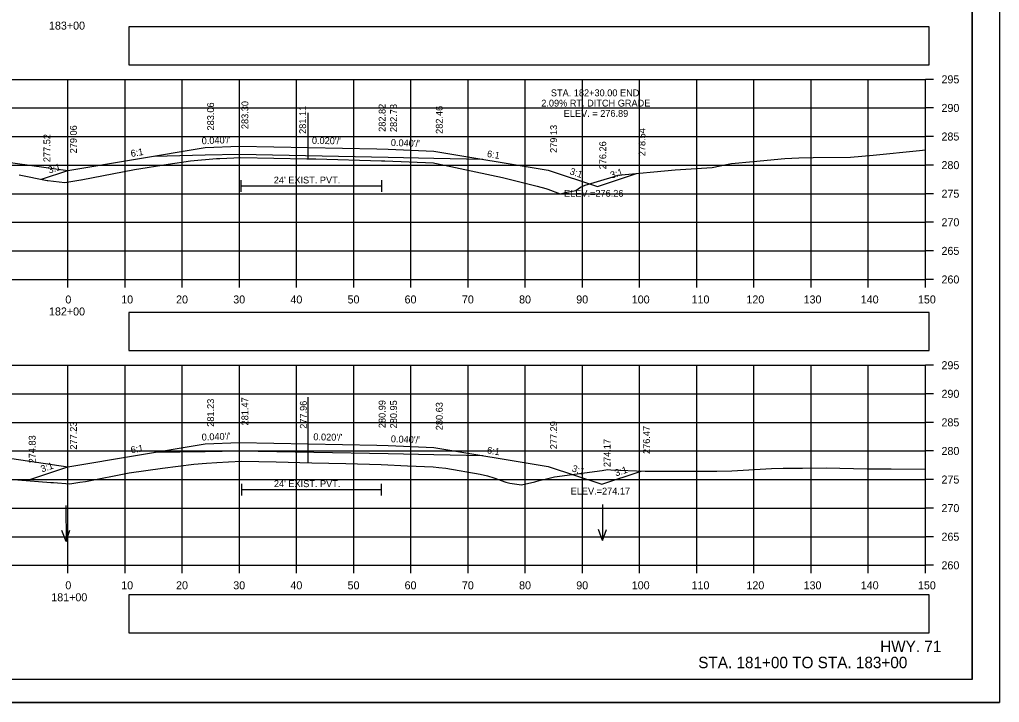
# Model space of a CAD drawing. Extents: x 285 to 4233, y -659 to 3710.
# Drawn here: x 1215.2 to 1386.6, y 2305.6 to 2425 of the extents above; entities that cross this region are included whole.
import ezdxf

# ---------------------------------------------------------------- set-up
doc = ezdxf.new("R2010")
doc.units = 0
for name, color, linetype in [('R_Alt Surface', 7, 'Continuous'), ('R_Axis', 7, 'Continuous'), ('R_Axis Annot', 7, 'Continuous'), ('R_Border', 7, 'Continuous'), ('R_Draft', 7, 'Continuous'), ('R_Exist Surface', 7, 'Continuous'), ('R_Fin Surface', 7, 'Continuous'), ('R_Grid', 7, 'Continuous'), ('R_No Plot', 7, 'Continuous'), ('R_Water', 7, 'Continuous'), ('R_Water Annot', 7, 'Continuous'), ('R_Xsect Elev', 7, 'Continuous'), ('R_Xsect Slope', 7, 'Continuous')]:
    doc.layers.add(name, color=color, linetype=linetype)

msp = doc.modelspace()

# ---------------------------------------------------------------- linework, layer by layer
at = {"layer": 'R_Alt Surface'}
for points in [[(1238.84, 2401.18), (1247.68, 2401.36), (1253.68, 2401.48), (1253.68, 2401.48), (1279.68, 2400.96), (1287.68, 2400.8), (1296.24, 2400.63)], [(1253.92, 2396.94), (1253.92, 2394.94)], [(1278.53, 2396.94), (1278.53, 2394.94)], [(1253.92, 2395.94), (1278.53, 2395.94)], [(1238.84, 2349.35), (1247.68, 2349.52), (1253.68, 2349.64), (1253.68, 2349.64), (1279.68, 2349.12), (1287.68, 2348.96), (1296.25, 2348.79)], [(1254.01, 2343.82), (1254.01, 2341.82)], [(1278.48, 2343.82), (1278.48, 2341.82)], [(1254.01, 2342.82), (1278.48, 2342.82)]]:
    msp.add_lwpolyline(points, dxfattribs=at)
at = {"layer": 'R_Axis'}
for p, q in [((1373.68, 2379.59), (1373.68, 2414.59)), ((1375.08, 2414.59), (1373.68, 2414.59)), ((1375.08, 2409.59), (1373.68, 2409.59)), ((1375.08, 2404.59), (1373.68, 2404.59)), ((1375.08, 2399.59), (1373.68, 2399.59)), ((1375.08, 2394.59), (1373.68, 2394.59)), ((1375.08, 2389.59), (1373.68, 2389.59)), ((1375.08, 2384.59), (1373.68, 2384.59)), ((1073.68, 2379.59), (1373.68, 2379.59)), ((1223.68, 2378.19), (1223.68, 2379.59)), ((1233.68, 2378.19), (1233.68, 2379.59)), ((1243.68, 2378.19), (1243.68, 2379.59)), ((1253.68, 2378.19), (1253.68, 2379.59)), ((1263.68, 2378.19), (1263.68, 2379.59)), ((1273.68, 2378.19), (1273.68, 2379.59)), ((1283.68, 2378.19), (1283.68, 2379.59)), ((1293.68, 2378.19), (1293.68, 2379.59)), ((1303.68, 2378.19), (1303.68, 2379.59)), ((1313.68, 2378.19), (1313.68, 2379.59)), ((1323.68, 2378.19), (1323.68, 2379.59)), ((1333.68, 2378.19), (1333.68, 2379.59)), ((1343.68, 2378.19), (1343.68, 2379.59)), ((1353.68, 2378.19), (1353.68, 2379.59)), ((1363.68, 2378.19), (1363.68, 2379.59)), ((1373.68, 2378.19), (1373.68, 2379.59)), ((1375.08, 2379.59), (1373.68, 2379.59)), ((1373.68, 2329.59), (1373.68, 2364.59)), ((1375.08, 2364.59), (1373.68, 2364.59)), ((1375.08, 2359.59), (1373.68, 2359.59)), ((1375.08, 2354.59), (1373.68, 2354.59)), ((1375.08, 2349.59), (1373.68, 2349.59)), ((1375.08, 2344.59), (1373.68, 2344.59)), ((1375.08, 2339.59), (1373.68, 2339.59)), ((1375.08, 2334.59), (1373.68, 2334.59)), ((1073.68, 2329.59), (1373.68, 2329.59)), ((1223.68, 2328.19), (1223.68, 2329.59)), ((1233.68, 2328.19), (1233.68, 2329.59)), ((1243.68, 2328.19), (1243.68, 2329.59)), ((1253.68, 2328.19), (1253.68, 2329.59)), ((1263.68, 2328.19), (1263.68, 2329.59)), ((1273.68, 2328.19), (1273.68, 2329.59)), ((1283.68, 2328.19), (1283.68, 2329.59)), ((1293.68, 2328.19), (1293.68, 2329.59)), ((1303.68, 2328.19), (1303.68, 2329.59)), ((1313.68, 2328.19), (1313.68, 2329.59)), ((1323.68, 2328.19), (1323.68, 2329.59)), ((1333.68, 2328.19), (1333.68, 2329.59)), ((1343.68, 2328.19), (1343.68, 2329.59)), ((1353.68, 2328.19), (1353.68, 2329.59)), ((1363.68, 2328.19), (1363.68, 2329.59)), ((1373.68, 2328.19), (1373.68, 2329.59)), ((1375.08, 2329.59), (1373.68, 2329.59))]:
    msp.add_line(p, q, dxfattribs=at)
at = {"layer": 'R_Axis Annot'}
for points in [[(1234.3, 2417.11), (1374.3, 2417.11), (1374.3, 2423.77), (1234.3, 2423.77)], [(1234.3, 2367.15), (1374.3, 2367.15), (1374.3, 2373.8), (1234.3, 2373.8)], [(1234.3, 2317.79), (1374.3, 2317.79), (1374.3, 2324.44), (1234.3, 2324.44)]]:
    msp.add_lwpolyline(points, close=True, dxfattribs=at)
at = {"layer": 'R_Border'}
for q in [(1381.86, 2515.05), (1065.68, 2309.59)]:
    msp.add_line((1381.86, 2309.59), q, dxfattribs=at)
at = {"layer": 'R_Exist Surface'}
for points in [[(1215.12, 2397.89), (1220.04, 2396.91), (1220.11, 2396.89), (1220.16, 2396.89), (1223.15, 2396.54), (1225.92, 2397), (1225.95, 2397.01), (1226.01, 2397.02), (1235.34, 2398.85), (1241.18, 2399.73), (1245.13, 2400.32), (1249.64, 2400.72), (1250, 2400.75), (1250.27, 2400.76), (1253.92, 2400.94), (1265.49, 2400.7), (1266.26, 2400.69), (1267.02, 2400.67), (1278.53, 2400.36), (1279.11, 2400.34), (1287.63, 2399.99), (1287.83, 2399.94), (1289.55, 2399.6), (1299.7, 2397.45), (1305.78, 2395.92), (1307.28, 2395.51), (1307.6, 2395.39), (1309.75, 2394.57), (1310.95, 2394.86), (1312.51, 2395.15), (1313.32, 2395.72), (1314.15, 2396.09), (1319.02, 2397.55), (1319.95, 2397.85), (1329.91, 2398.74), (1336.36, 2399.19), (1339.16, 2399.77), (1339.72, 2399.85), (1343.56, 2400.24), (1349.1, 2400.76), (1351.5, 2400.87), (1354.01, 2400.9), (1360.55, 2401), (1364.53, 2401.3), (1372.61, 2402.15), (1373.68, 2402.29)], [(1214.88, 2344.54), (1220.69, 2344.08), (1221.16, 2344.05), (1224.01, 2343.86), (1225.76, 2344.12), (1226.75, 2344.23), (1234.36, 2345.78), (1240.19, 2346.59), (1245.68, 2347.28), (1247.92, 2347.47), (1249.71, 2347.6), (1251.75, 2347.71), (1254.01, 2347.82), (1260.08, 2347.68), (1266.31, 2347.54), (1272.29, 2347.39), (1278.48, 2347.24), (1283.07, 2347.01), (1287.54, 2346.79), (1288.53, 2346.68), (1289.77, 2346.58), (1295.76, 2345.52), (1297.09, 2345.24), (1298.15, 2344.9), (1300.28, 2344.11), (1301, 2343.96), (1303.03, 2343.67), (1305.34, 2344.21), (1306.12, 2344.44), (1307.17, 2344.68), (1308.79, 2345.04), (1317.13, 2346.2), (1318.03, 2346.32), (1318.66, 2346.28), (1324.66, 2346.03), (1337.2, 2346.08), (1339.81, 2346.1), (1346.77, 2346.5), (1348.76, 2346.58), (1352.14, 2346.6), (1356.28, 2346.64), (1363.5, 2346.49), (1367.7, 2346.45), (1373.68, 2346.43)]]:
    msp.add_lwpolyline(points, dxfattribs=at)
at = {"layer": 'R_Fin Surface'}
for points in [[(1128.09, 2394.75), (1128.97, 2394.45), (1139.68, 2398.02), (1159.68, 2401.36), (1167.68, 2401.68), (1169.68, 2401.72), (1193.68, 2402.2), (1199.68, 2401.96), (1223.68, 2398.65)], [(1219.04, 2397.11), (1223.68, 2398.65), (1247.68, 2402.65), (1253.68, 2402.89), (1277.68, 2402.41), (1279.68, 2402.37), (1287.68, 2402.05), (1307.68, 2398.72), (1316.28, 2395.85), (1323.14, 2398.14)], [(1114.9, 2345.39), (1125.69, 2341.79), (1139.68, 2346.45), (1159.68, 2349.78), (1167.68, 2350.1), (1169.68, 2350.14), (1193.68, 2350.62), (1199.68, 2350.38), (1223.68, 2346.82)], [(1216.47, 2344.42), (1223.68, 2346.82), (1247.68, 2350.82), (1253.68, 2351.06), (1277.68, 2350.58), (1279.68, 2350.54), (1287.68, 2350.22), (1307.68, 2346.89), (1317.04, 2343.76), (1323.93, 2346.06)]]:
    msp.add_lwpolyline(points, dxfattribs=at)
at = {"layer": 'R_Grid'}
for p, q in [((1073.68, 2414.59), (1373.68, 2414.59)), ((1223.68, 2379.59), (1223.68, 2414.59)), ((1233.68, 2379.59), (1233.68, 2414.59)), ((1243.68, 2379.59), (1243.68, 2414.59)), ((1253.68, 2379.59), (1253.68, 2414.59)), ((1263.68, 2379.59), (1263.68, 2414.59)), ((1273.68, 2379.59), (1273.68, 2414.59)), ((1283.68, 2379.59), (1283.68, 2414.59)), ((1293.68, 2379.59), (1293.68, 2414.59)), ((1303.68, 2379.59), (1303.68, 2414.59)), ((1313.68, 2379.59), (1313.68, 2414.59)), ((1323.68, 2379.59), (1323.68, 2414.59)), ((1333.68, 2379.59), (1333.68, 2414.59)), ((1343.68, 2379.59), (1343.68, 2414.59)), ((1353.68, 2379.59), (1353.68, 2414.59)), ((1363.68, 2379.59), (1363.68, 2414.59)), ((1373.68, 2379.59), (1373.68, 2414.59)), ((1073.68, 2409.59), (1373.68, 2409.59)), ((1073.68, 2404.59), (1373.68, 2404.59)), ((1073.68, 2399.59), (1373.68, 2399.59)), ((1073.68, 2394.59), (1373.68, 2394.59)), ((1073.68, 2389.59), (1373.68, 2389.59)), ((1073.68, 2384.59), (1373.68, 2384.59)), ((1073.68, 2379.59), (1373.68, 2379.59)), ((1073.68, 2364.59), (1373.68, 2364.59)), ((1223.68, 2329.59), (1223.68, 2364.59)), ((1233.68, 2329.59), (1233.68, 2364.59)), ((1243.68, 2329.59), (1243.68, 2364.59)), ((1253.68, 2329.59), (1253.68, 2364.59)), ((1263.68, 2329.59), (1263.68, 2364.59)), ((1273.68, 2329.59), (1273.68, 2364.59)), ((1283.68, 2329.59), (1283.68, 2364.59)), ((1293.68, 2329.59), (1293.68, 2364.59)), ((1303.68, 2329.59), (1303.68, 2364.59)), ((1313.68, 2329.59), (1313.68, 2364.59)), ((1323.68, 2329.59), (1323.68, 2364.59)), ((1333.68, 2329.59), (1333.68, 2364.59)), ((1343.68, 2329.59), (1343.68, 2364.59)), ((1353.68, 2329.59), (1353.68, 2364.59)), ((1363.68, 2329.59), (1363.68, 2364.59)), ((1373.68, 2329.59), (1373.68, 2364.59)), ((1073.68, 2359.59), (1373.68, 2359.59)), ((1073.68, 2354.59), (1373.68, 2354.59)), ((1073.68, 2349.59), (1373.68, 2349.59)), ((1073.68, 2344.59), (1373.68, 2344.59)), ((1073.68, 2339.59), (1373.68, 2339.59)), ((1073.68, 2334.59), (1373.68, 2334.59)), ((1073.68, 2329.59), (1373.68, 2329.59))]:
    msp.add_line(p, q, dxfattribs=at)
at = {"layer": 'R_No Plot'}
msp.add_line((1053.28, 2305.61), (1386.61, 2305.61), dxfattribs=at)
for points in [[(1053.27, 2518.95), (1386.61, 2518.95), (1386.61, 2305.61), (1053.27, 2305.61)], [(1299.6, 2515.05), (1319.22, 2515.05), (1319.22, 2505.17), (1335.33, 2505.17), (1358.53, 2505.17), (1358.65, 2477.01), (1381.86, 2477.01), (1381.86, 2309.59), (1065.68, 2309.59), (1065.68, 2515.05)]]:
    msp.add_lwpolyline(points, close=True, dxfattribs=at)
at = {"layer": 'R_Water Annot'}
for p, q in [((1223.31, 2340.07), (1223.34, 2333.78)), ((1317.16, 2340.22), (1317.16, 2333.94)), ((1223.34, 2333.78), (1222.63, 2335.7)), ((1223.34, 2333.78), (1224.03, 2335.71)), ((1317.16, 2333.94), (1316.46, 2335.86)), ((1317.16, 2333.94), (1317.86, 2335.86))]:
    msp.add_line(p, q, dxfattribs=at)
at = {"layer": 'R_Xsect Elev'}
for p, q in [((1265.68, 2400.7), (1265.68, 2408.74)), ((1265.68, 2347.55), (1265.68, 2359.01))]:
    msp.add_line(p, q, dxfattribs=at)

# ---------------------------------------------------------------- texts
at = {"layer": 'R_Axis Annot'}
for s, p in [('183+00', (1220.36, 2423.29)), ('295', (1376.48, 2413.89)), ('290', (1376.48, 2408.89)), ('285', (1376.48, 2403.89)), ('280', (1376.48, 2398.89)), ('275', (1376.48, 2393.89)), ('270', (1376.48, 2388.89)), ('265', (1376.48, 2383.89)), ('260', (1376.48, 2378.89)), ('0', (1223.22, 2375.39)), ('10', (1232.99, 2375.39)), ('20', (1242.59, 2375.39)), ('30', (1252.59, 2375.39)), ('40', (1262.59, 2375.39)), ('50', (1272.59, 2375.39)), ('60', (1282.56, 2375.39)), ('70', (1292.59, 2375.39)), ('80', (1302.59, 2375.39)), ('90', (1312.59, 2375.39)), ('100', (1322.3, 2375.39)), ('110', (1332.76, 2375.39)), ('120', (1342.36, 2375.39)), ('130', (1352.36, 2375.39)), ('140', (1362.36, 2375.39)), ('150', (1372.36, 2375.39)), ('182+00', (1220.36, 2373.29)), ('295', (1376.48, 2363.89)), ('290', (1376.48, 2358.89)), ('285', (1376.48, 2353.89)), ('280', (1376.48, 2348.89)), ('275', (1376.48, 2343.89)), ('270', (1376.48, 2338.89)), ('265', (1376.48, 2333.89)), ('260', (1376.48, 2328.89)), ('0', (1223.22, 2325.39)), ('10', (1232.99, 2325.39)), ('20', (1242.59, 2325.39)), ('30', (1252.59, 2325.39)), ('40', (1262.59, 2325.39)), ('50', (1272.59, 2325.39)), ('60', (1282.56, 2325.39)), ('70', (1292.59, 2325.39)), ('80', (1302.59, 2325.39)), ('90', (1312.59, 2325.39)), ('100', (1322.3, 2325.39)), ('110', (1332.76, 2325.39)), ('120', (1342.36, 2325.39)), ('130', (1352.36, 2325.39)), ('140', (1362.36, 2325.39)), ('150', (1372.36, 2325.39)), ('181+00', (1220.76, 2323.29))]:
    msp.add_text(s, height=1.4, dxfattribs=at).set_placement(p)
at = {"layer": 'R_Draft'}
for s, p in [('HWY. 71', (1365.75, 2314.4)), ('STA. 181+00 TO STA. 183+00', (1333.93, 2311.59))]:
    msp.add_text(s, height=2, dxfattribs=at).set_placement(p)
at = {"layer": 'R_Water'}
for p in [(1259.68, 2396.38), (1259.7, 2343.26)]:
    msp.add_text("24' EXIST. PVT.", height=1.2, dxfattribs=at).set_placement(p)
at = {"layer": 'R_Xsect Elev'}
for s, p in [('STA. 182+30.00 END ', (1308.15, 2411.63)), ('2.09% RT. DITCH GRADE', (1306.47, 2409.83)), ('ELEV. = 276.89', (1310.4, 2408.03)), ('ELEV.=276.26', (1310.45, 2394.05)), ('ELEV.=274.17', (1311.61, 2341.97))]:
    msp.add_text(s, height=1.2, dxfattribs=at).set_placement(p)
for s, p in [('283.06', (1249.23, 2405.65)), ('283.30', (1255.23, 2405.89)), ('281.11', (1265.33, 2405.05)), ('282.82', (1279.23, 2405.41)), ('282.78', (1281.23, 2405.37)), ('282.46', (1289.23, 2405.05)), ('279.06', (1225.23, 2401.65)), ('279.13', (1309.23, 2401.72)), ('277.52', (1220.59, 2400.11)), ('278.54', (1324.69, 2401.14)), ('276.26', (1317.83, 2398.85)), ('281.23', (1249.23, 2353.82)), ('281.47', (1255.23, 2354.06)), ('280.99', (1279.23, 2353.58)), ('280.95', (1281.23, 2353.54)), ('277.96', (1265.45, 2353.47)), ('280.63', (1289.23, 2353.22)), ('277.23', (1225.23, 2349.82)), ('277.29', (1309.23, 2349.89)), ('276.47', (1325.48, 2349.06)), ('274.83', (1218.02, 2347.42)), ('274.17', (1318.59, 2346.77))]:
    msp.add_text(s, height=1.2, rotation=90, dxfattribs=at).set_placement(p)
at = {"layer": 'R_Xsect Slope'}
for s, rotation, p in [("0.040'/'", 2.2907, (1247.09, 2403.23)), ("0.020'/'", 358.8542, (1266.34, 2403.31)), ("0.040'/'", 357.7093, (1280.14, 2402.96)), ('6:1', 9.4626, (1234.75, 2401.01)), ('6:1', 350.5386, (1296.91, 2401.02)), ('3:1', 18.4406, (1220.41, 2398.09)), ('3:1', 341.5606, (1311.35, 2398.02)), ('3:1', 18.439, (1318.76, 2397.21)), ("0.040'/'", 2.2905, (1247.09, 2351.4)), ("0.020'/'", 358.8542, (1266.59, 2351.47)), ("0.040'/'", 357.7093, (1280.14, 2351.12)), ('6:1', 9.4626, (1234.75, 2349.17)), ('6:1', 350.5386, (1296.91, 2349.19)), ('3:1', 18.435, (1219.13, 2345.83)), ('3:1', 341.5658, (1311.73, 2346.06)), ('3:1', 18.4317, (1319.54, 2345.12))]:
    msp.add_text(s, height=1.2, rotation=rotation, dxfattribs=at).set_placement(p)

doc.saveas('drawing.dxf')
